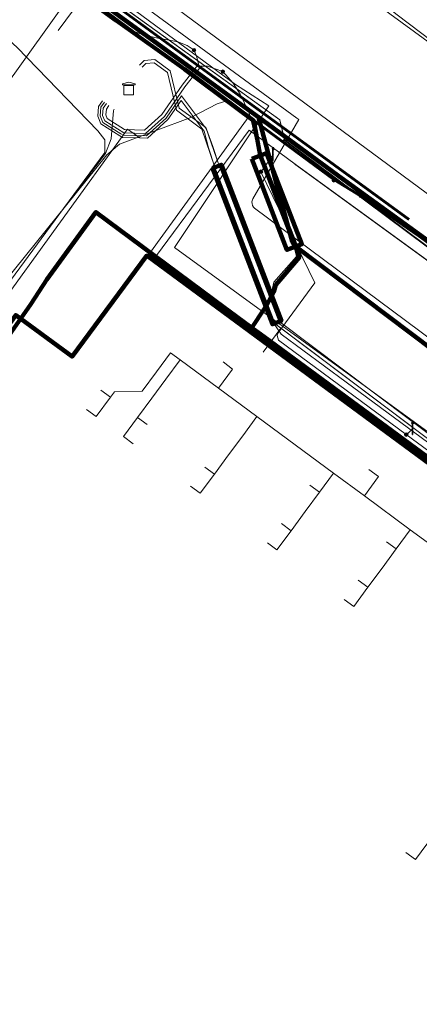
# Model space of a CAD drawing. Extents: x 152558 to 154479, y 462974 to 463683.
# Tile 582 of 638: x 154193 to 154218, y 463545 to 463607. Entities that reach past the tile are written whole.
import ezdxf
from ezdxf.lldxf.tags import DXFTag

# ---------------------------------------------------------------- set-up
doc = ezdxf.new("R2010")
doc.units = 0
doc.header["$LTSCALE"] = 0.2
doc.layers.get('0').update_dxf_attribs({"linetype": 'CONTINUOUS'})
for name, color, linetype, lineweight in [('B-RO-KL-DATA_COAXIAAL_17_ZIGGO BV-G', 90, 'KL-DATA-N', 18), ('B-RO-KL-DATA_COAXIAAL_7_ZIGGO BV-G', 90, 'KL-DATA-N', 18), ('B-RO-KL-DATA_DUCT_ZIGGO BV-G', 90, 'CONTINUOUS', 100), ('B-RO-KL-DATA_EUROFIBER NEDERLAND BV-G', 90, 'KL-DATA-N', 18), ('B-RO-KL-DATA_HULPSTUK_EUROFIBER NEDERLAND BV-S', 90, 'CONTINUOUS', 25), ('B-RO-KL-DATA_HULPSTUK_KPN BV-S', 90, 'CONTINUOUS', 25), ('B-RO-KL-DATA_HULPSTUK_REGGEFIBER OPERATOR BV-S', 90, 'CONTINUOUS', 25), ('B-RO-KL-DATA_KABELBED_KPN BV-G', 90, 'CONTINUOUS', 100), ('B-RO-KL-DATA_KABELBED_ZIGGO BV-G', 90, 'CONTINUOUS', 100), ('B-RO-KL-DATA_MANTELBUIS_110_ZIGGO BV-G', 90, 'CONTINUOUS', 100), ('B-RO-KL-DATA_MANTELBUIS_PVC_2_KPN BV-G', 90, 'CONTINUOUS', 100), ('B-RO-KL-DATA_REGGEFIBER OPERATOR BV-G', 90, 'KL-DATA-N', 18), ('B-RO-KL-DATA_STEDIN NETBEHEER BV-G', 90, 'KL-DATA-N', 18), ('B-RO-KL-ET_HS_50 KV_STEDIN NETBEHEER BV-G', 10, 'KL-HS-N', 18), ('B-RO-KL-ET_LS_230 V_GEMEENTE AMERSFOORT-G', 190, 'KL-LS-N', 18), ('B-RO-KL-ET_LS_400 V_STEDIN NETBEHEER BV-G', 190, 'KL-LS-N', 18), ('B-RO-KL-ET_LS_GEMEENTE AMERSFOORT-S', 190, 'CONTINUOUS', 25), ('B-RO-KL-ET_LS_HULPSTUK_GEMEENTE AMERSFOORT-S', 190, 'CONTINUOUS', 25), ('B-RO-KL-ET_LS_HULPSTUK_STEDIN NETBEHEER BV-S', 190, 'CONTINUOUS', 25), ('B-RO-KL-ET_LS_MANTELBUIS_PVC_110_STEDIN NETBEHEER BV-G', 190, 'CONTINUOUS', 100), ('B-RO-KL-ET_LS_MANTELBUIS_PVC_160_STEDIN NETBEHEER BV-G', 190, 'CONTINUOUS', 100), ('B-RO-KL-ET_MS_10 KV_STEDIN NETBEHEER BV-G', 130, 'KL-MS-N', 18), ('B-RO-KL-ET_MS_HULPSTUK_STEDIN NETBEHEER BV-S', 130, 'CONTINUOUS', 25), ('B-RO-KL-ET_MS_MANTELBUIS_PVC_160_STEDIN NETBEHEER BV-G', 130, 'CONTINUOUS', 100), ('B-RO-KL-GAS_HD_STAAL_219_8 BAR_STEDIN NETBEHEER BV-G', 30, 'KL-GAS-HD-N', 18), ('B-RO-KL-GAS_HD_STAAL_324_8 BAR_STEDIN NETBEHEER BV-G', 30, 'KL-GAS-HD-N', 18), ('B-RO-KL-GAS_LD_ASBESTCEMENT_292_0.1 BAR_STEDIN NETBEHEER BV-G', 50, 'KL-GAS-LD-N', 18), ('B-RO-KL-GAS_LD_PVC_200_0.1 BAR_STEDIN NETBEHEER BV-G', 50, 'KL-GAS-LD-N', 18), ('B-RO-KL-WATER_63_VITENS-G', 170, 'KL-WATER-N', 18)]:
    doc.layers.add(name, color=color, linetype=linetype, lineweight=lineweight)
doc.styles.add('NLCS-ISO', font='NLCS-ISO.ttf')
tags = doc.linetypes.add('KL-DATA-N', pattern='A,4,-1,[101,NLCS.SHX,S=0.5,R=0,X=0,Y=0],-1,4,-1,["D",Standard,S=1,R=0,X=-0.25,Y=-0.5],-1.5', length=12.5).pattern_tags.tags
tags[18] = DXFTag(74, 10)
tags = doc.linetypes.add('KL-GAS-HD-N', pattern='A,4,-1,[69,NLCS.SHX,S=0.5,R=0,X=0,Y=0],-1,4,-1,["H",Standard,S=1,R=0,X=0,Y=-0.5],-2', length=13).pattern_tags.tags
tags[18] = DXFTag(74, 10)
tags = doc.linetypes.add('KL-GAS-LD-N', pattern='A,4,-1,[69,NLCS.SHX,S=0.5,R=0,X=0,Y=0],-1,4,-1,["L",Standard,S=1,R=0,X=0.25,Y=-0.5],-2', length=13).pattern_tags.tags
tags[18] = DXFTag(74, 10)
tags = doc.linetypes.add('KL-HS-N', pattern='A,4,-1,[103,NLCS.SHX,S=0.75,R=0,X=0,Y=0],-1,4,-1,["H",Standard,S=1,R=0,X=0,Y=-0.5],-2', length=13).pattern_tags.tags
tags[18] = DXFTag(74, 10)
tags = doc.linetypes.add('KL-LS-N', pattern='A,4,-1,[103,NLCS.SHX,S=0.75,R=0,X=0,Y=0],-1,4,-1,["L",Standard,S=1,R=0,X=0,Y=-0.5],-2', length=13).pattern_tags.tags
tags[18] = DXFTag(74, 10)
tags = doc.linetypes.add('KL-MS-N', pattern='A,4,-1,[103,NLCS.SHX,S=0.75,R=0,X=0,Y=0],-1,4,-1,["M",Standard,S=1,R=0,X=0,Y=-0.5],-2', length=13).pattern_tags.tags
tags[18] = DXFTag(74, 10)
doc.linetypes.add('KL-WATER-N', pattern='A,7,-0.5,[168,NLCS.SHX,S=0.75,R=0,X=0.75,Y=0],-2', length=9.5)

# ---------------------------------------------------------------- blocks, each defined once
blk = doc.blocks.new('SKL-WTB_HULP_MOF-SO')
at = {"linetype": 'ByBlock', "lineweight": 18}
h = blk.add_hatch(color=0, dxfattribs=at)
h.dxf.hatch_style = 1
h.paths.add_polyline_path([(-0.5625, 0, 1), (0.5625, 0, 1)])
at = {"color": 0, "linetype": 'ByBlock', "lineweight": 18}
blk.add_circle((0, 0), 0.5625, dxfattribs=at)
at = {"color": 0, "linetype": 'ByBlock', "lineweight": 18, "style": 'NLCS-ISO', "flags": 1}
for tag, p in [('TYPE', (1.5, 0)), ('OMSCHRIJVING', (1.5, -3)), ('LABEL', (1.5, -1.5))]:
    blk.add_attdef(tag, p, '', height=1, dxfattribs=at)
blk = doc.blocks.new('SKL-WTB_HULP_TECHNISCH GEBOUW-SO')
at = {"color": 0, "linetype": 'ByBlock', "lineweight": 18}
for points in [[(-2, 1.5), (0, 2), (2, 1.5), (2, 1.18), (-2, 1.18)], [(-1.5, 1.02), (1.5, 1.02), (1.5, -2), (-1.5, -2)]]:
    blk.add_lwpolyline(points, close=True, dxfattribs=at)
at = {"color": 0, "linetype": 'ByBlock', "lineweight": 18, "style": 'NLCS-ISO', "flags": 1}
for tag, p in [('TYPE', (2.5, 0)), ('OMSCHRIJVING', (2.5, -3)), ('LABEL', (2.5, -1.5))]:
    blk.add_attdef(tag, p, '', height=1, dxfattribs=at)
blk = doc.blocks.new('SKL-WTB_HULP_OVERIG-SO')
at = {"color": 0, "linetype": 'ByBlock', "lineweight": 18}
for points in [[(-0.14, 0.14), (0.14, -0.14)], [(0.14, 0.14), (-0.14, -0.14)]]:
    blk.add_lwpolyline(points, dxfattribs=at)
at = {"color": 0, "linetype": 'ByBlock', "lineweight": 18, "style": 'NLCS-ISO', "flags": 1}
for tag, p in [('TYPE', (1.5, 0)), ('OMSCHRIJVING', (1.5, -3)), ('LABEL', (1.5, -1.5))]:
    blk.add_attdef(tag, p, '', height=1, dxfattribs=at)
blk = doc.blocks.new('SKL-ET_LS_MAST-SO')
for p, q in [((-0.05, 2.07), (0.05, 2.07)), ((-0.05, -2), (0.05, -2))]:
    blk.add_line(p, q)
for points in [[(-0.18, 1.76), (-0.22, 1.76), (-0.22, 1.84), (-0.18, 1.84), (-0.18, 1.79)], [(-0.18, 1.49), (-0.22, 1.49), (-0.22, 1.57), (-0.18, 1.57), (-0.18, 1.52)], [(-0.18, 1.79), (-0.05, 1.79)], [(-0.18, 1.76), (-0.05, 1.76)], [(-0.18, 1.52), (-0.05, 1.52)], [(-0.18, 1.49), (-0.05, 1.49)], [(-0.05, -2), (-0.05, 2.07)], [(0.05, -2), (0.05, 2.07)], [(0.18, 1.92), (0.05, 1.92)], [(0.18, 1.89), (0.05, 1.89)], [(0.18, 1.66), (0.05, 1.66)], [(0.18, 1.63), (0.05, 1.63)], [(0.18, 1.39), (0.05, 1.39)], [(0.18, 1.36), (0.05, 1.36)], [(0.18, 1.89), (0.22, 1.89), (0.22, 1.97), (0.18, 1.97), (0.18, 1.92)], [(0.18, 1.63), (0.22, 1.63), (0.22, 1.71), (0.18, 1.71), (0.18, 1.66)], [(0.18, 1.36), (0.22, 1.36), (0.22, 1.44), (0.18, 1.44), (0.18, 1.39)]]:
    blk.add_lwpolyline(points)

msp = doc.modelspace()

# ---------------------------------------------------------------- linework, layer by layer
at = {"layer": 'B-RO-KL-DATA_COAXIAAL_17_ZIGGO BV-G', "flags": 128}
for points in [[(154111.36, 463663.201), (154111.431, 463663.137), (154112.96, 463661.764), (154116.12, 463665.828), (154117.404, 463664.898), (154119.295, 463663.667), (154119.56, 463663.494), (154123.908, 463660.665), (154125.074, 463659.852), (154125.509, 463659.549), (154132.057, 463654.982), (154132.334, 463654.789), (154134.419, 463653.335), (154147.651, 463644.466), (154167.343, 463630.424), (154167.427, 463630.364), (154167.762, 463629.949), (154167.976, 463629.799), (154173.014, 463626.114), (154177.976, 463622.514), (154188.915, 463614.629), (154198.892, 463607.342), (154203.201, 463604.291), (154207.556, 463601.033), (154207.958, 463598.873), (154210.195, 463593.142), (154210.433, 463592.459), (154208.949, 463590.724), (154208.83, 463590.282), (154208.35, 463589.409), (154207.279, 463587.795), (154241.917, 463562.275), (154242.032, 463562.424), (154243.22, 463561.51), (154243.124, 463561.386), (154242.771, 463560.926)], [(154242.771, 463560.926), (154243.124, 463561.386), (154243.22, 463561.51), (154242.032, 463562.424), (154241.917, 463562.275), (154207.279, 463587.795), (154200.819, 463592.555), (154196.397, 463586.57), (154196.123, 463586.199), (154192.584, 463588.813), (154191.098, 463586.802), (154191.179, 463586.743)], [(154242.771, 463560.926), (154243.124, 463561.386), (154243.22, 463561.51), (154242.032, 463562.424), (154241.917, 463562.275), (154207.279, 463587.795), (154200.819, 463592.555), (154196.397, 463586.57), (154196.123, 463586.199), (154192.584, 463588.813), (154191.098, 463586.802), (154191.179, 463586.743)]]:
    msp.add_lwpolyline(points, dxfattribs=at)
at = {"layer": 'B-RO-KL-DATA_COAXIAAL_7_ZIGGO BV-G', "flags": 128}
for points in [[(154197.04, 463582.877), (154197.643, 463582.432), (154198.533, 463583.638), (154198.791, 463583.988), (154200.538, 463584.025), (154201.427, 463585.232), (154202.317, 463586.439), (154202.921, 463585.994), (154205.336, 463584.213), (154207.75, 463582.432), (154212.579, 463578.871), (154214.517, 463577.442), (154217.408, 463575.31), (154219.167, 463574.013), (154222.237, 463571.749), (154224.686, 463569.943), (154227.534, 463567.843), (154232.369, 463564.278), (154237.845, 463560.24), (154240.652, 463558.171), (154242.771, 463560.926)], [(154197.93, 463584.084), (154198.533, 463583.638), (154198.791, 463583.988), (154200.538, 463584.025), (154201.427, 463585.232), (154202.317, 463586.439), (154202.921, 463585.994), (154205.336, 463584.213), (154207.75, 463582.432), (154212.579, 463578.871), (154214.517, 463577.442), (154217.408, 463575.31), (154219.167, 463574.013), (154222.237, 463571.749), (154224.686, 463569.943), (154227.534, 463567.843), (154232.369, 463564.278), (154237.845, 463560.24), (154240.652, 463558.171), (154242.771, 463560.926)], [(154199.964, 463580.72), (154199.361, 463581.165), (154200.25, 463582.372), (154201.141, 463583.58), (154202.031, 463584.787), (154202.921, 463585.994), (154205.336, 463584.213), (154207.75, 463582.432), (154212.579, 463578.871), (154214.517, 463577.442), (154217.408, 463575.31), (154219.167, 463574.013), (154222.237, 463571.749), (154224.686, 463569.943), (154227.534, 463567.843), (154232.369, 463564.278), (154237.845, 463560.24), (154240.652, 463558.171), (154242.771, 463560.926)], [(154200.854, 463581.926), (154200.25, 463582.372), (154201.141, 463583.58), (154202.031, 463584.787), (154202.921, 463585.994), (154205.336, 463584.213), (154207.75, 463582.432), (154212.579, 463578.871), (154214.517, 463577.442), (154217.408, 463575.31), (154219.167, 463574.013), (154222.237, 463571.749), (154224.686, 463569.943), (154227.534, 463567.843), (154232.369, 463564.278), (154237.845, 463560.24), (154240.652, 463558.171), (154242.771, 463560.926)], [(154205.622, 463585.866), (154206.226, 463585.42), (154205.336, 463584.213), (154207.75, 463582.432), (154212.579, 463578.871), (154214.517, 463577.442), (154217.408, 463575.31), (154219.167, 463574.013), (154222.237, 463571.749), (154224.686, 463569.943), (154227.534, 463567.843), (154232.369, 463564.278), (154237.845, 463560.24), (154240.652, 463558.171), (154242.771, 463560.926)], [(154203.586, 463578.049), (154204.189, 463577.604), (154205.079, 463578.81), (154205.97, 463580.018), (154206.86, 463581.225), (154207.75, 463582.432), (154212.579, 463578.871), (154214.517, 463577.442), (154217.408, 463575.31), (154219.167, 463574.013), (154222.237, 463571.749), (154224.686, 463569.943), (154227.534, 463567.843), (154232.369, 463564.278), (154237.845, 463560.24), (154240.652, 463558.171), (154242.771, 463560.926)], [(154242.771, 463560.926), (154240.652, 463558.171), (154237.845, 463560.24), (154232.369, 463564.278), (154227.534, 463567.843), (154224.686, 463569.943), (154222.237, 463571.749), (154219.167, 463574.013), (154217.408, 463575.31), (154214.517, 463577.442), (154212.579, 463578.871), (154207.75, 463582.432), (154206.86, 463581.225), (154205.97, 463580.018), (154205.079, 463578.81), (154204.476, 463579.255)], [(154214.804, 463579.094), (154215.407, 463578.649), (154214.517, 463577.442), (154217.408, 463575.31), (154219.167, 463574.013), (154222.237, 463571.749), (154224.686, 463569.943), (154227.534, 463567.843), (154232.369, 463564.278), (154237.845, 463560.24), (154240.652, 463558.171), (154242.771, 463560.926)], [(154242.771, 463560.926), (154240.652, 463558.171), (154237.845, 463560.24), (154232.369, 463564.278), (154227.534, 463567.843), (154224.686, 463569.943), (154222.237, 463571.749), (154219.167, 463574.013), (154217.408, 463575.31), (154214.517, 463577.442), (154212.579, 463578.871), (154211.689, 463577.664), (154210.799, 463576.457), (154209.908, 463575.249), (154209.018, 463574.042), (154208.414, 463574.488)], [(154242.771, 463560.926), (154240.652, 463558.171), (154237.845, 463560.24), (154232.369, 463564.278), (154227.534, 463567.843), (154224.686, 463569.943), (154222.237, 463571.749), (154219.167, 463574.013), (154217.408, 463575.31), (154214.517, 463577.442), (154212.579, 463578.871), (154211.689, 463577.664), (154210.799, 463576.457), (154209.908, 463575.249), (154209.304, 463575.694)], [(154242.771, 463560.926), (154240.652, 463558.171), (154237.845, 463560.24), (154232.369, 463564.278), (154227.534, 463567.843), (154224.686, 463569.943), (154222.237, 463571.749), (154219.167, 463574.013), (154217.408, 463575.31), (154214.517, 463577.442), (154212.579, 463578.871), (154211.689, 463577.664), (154211.085, 463578.109)], [(154213.243, 463570.926), (154213.847, 463570.481), (154214.737, 463571.688), (154215.628, 463572.896), (154216.518, 463574.103), (154217.408, 463575.31), (154219.167, 463574.013), (154222.237, 463571.749), (154224.686, 463569.943), (154227.534, 463567.843), (154232.369, 463564.278), (154237.845, 463560.24), (154240.652, 463558.171), (154242.771, 463560.926)], [(154214.133, 463572.133), (154214.737, 463571.688), (154215.628, 463572.896), (154216.518, 463574.103), (154217.408, 463575.31), (154219.167, 463574.013), (154222.237, 463571.749), (154224.686, 463569.943), (154227.534, 463567.843), (154232.369, 463564.278), (154237.845, 463560.24), (154240.652, 463558.171), (154242.771, 463560.926)], [(154215.914, 463574.548), (154216.518, 463574.103), (154217.408, 463575.31), (154219.167, 463574.013), (154222.237, 463571.749), (154224.686, 463569.943), (154227.534, 463567.843), (154232.369, 463564.278), (154237.845, 463560.24), (154240.652, 463558.171), (154242.771, 463560.926)], [(154242.771, 463560.926), (154240.652, 463558.171), (154237.845, 463560.24), (154232.369, 463564.278), (154227.534, 463567.843), (154226.644, 463566.636), (154225.753, 463565.429), (154224.863, 463564.221), (154223.973, 463563.014), (154223.083, 463561.807), (154222.192, 463560.6), (154221.302, 463559.392), (154220.412, 463558.185), (154217.739, 463554.564), (154217.136, 463555.01)]]:
    msp.add_lwpolyline(points, dxfattribs=at)
at = {"layer": 'B-RO-KL-DATA_DUCT_ZIGGO BV-G', "flags": 128}
msp.add_lwpolyline([(154242.771, 463560.926), (154243.22, 463561.51), (154242.032, 463562.424), (154241.917, 463562.275), (154207.279, 463587.795), (154200.819, 463592.555), (154196.123, 463586.199), (154192.584, 463588.813), (154191.098, 463586.802), (154191.179, 463586.743)], dxfattribs=at)
msp.add_lwpolyline([(154242.771, 463560.926), (154243.22, 463561.51), (154242.032, 463562.424), (154241.917, 463562.275), (154207.279, 463587.795), (154200.819, 463592.555), (154196.123, 463586.199), (154192.584, 463588.813), (154191.098, 463586.802), (154191.179, 463586.743)], dxfattribs=at)
at = {"layer": 'B-RO-KL-DATA_EUROFIBER NEDERLAND BV-G', "flags": 128}
for points in [[(154387.4, 463504.4), (154387.5, 463504.4), (154382.7, 463508.4), (154380.9, 463508.7), (154377.6, 463506.3), (154355.8, 463478.9), (154350.1, 463476.9), (154350.5, 463477.3), (154336.2, 463489.6), (154331.7, 463495.4), (154327.9, 463498.7), (154321.7, 463503.6), (154280.1, 463546.4), (154274.9, 463550), (154263.4, 463559.6), (154209.5, 463599.8), (154209.2, 463601.1), (154160.7, 463636), (154142.8, 463648.5), (154125.553, 463660.463), (154123.861, 463657.959), (154121.5, 463656), (154129.1, 463648.8)], [(154125.551, 463660.464), (154142.782, 463648.49), (154160.69, 463635.979), (154209.193, 463601.09), (154209.49, 463599.861)], [(154240.912, 463562.306), (154241.446, 463563.03), (154235.882, 463567.137), (154206.558, 463588.777), (154201.44, 463592.554), (154207.266, 463600.44), (154210.159, 463598.303)], [(154387.444, 463504.362), (154387.46, 463504.39), (154382.7, 463508.4), (154380.9, 463508.7), (154377.61, 463506.27), (154355.8, 463478.9), (154352.83, 463474.11), (154352.42, 463473.84), (154351.76, 463473.94), (154351.41, 463474.23), (154350.62, 463477.33), (154336.2, 463489.6), (154331.7, 463495.4), (154327.9, 463498.7), (154321.7, 463503.6), (154280.1, 463546.4), (154274.9, 463550), (154263.4, 463559.6), (154210.16, 463598.3), (154207.27, 463600.44), (154201.44, 463592.55), (154206.56, 463588.78), (154235.88, 463567.14), (154241.45, 463563.03), (154240.91, 463562.31), (154238.387, 463559.25)], [(154350.102, 463476.9), (154350.5, 463477.3), (154336.2, 463489.6), (154331.7, 463495.4), (154327.9, 463498.7), (154321.7, 463503.6), (154280.1, 463546.4), (154274.9, 463550), (154263.4, 463559.6), (154209.483, 463599.839)], [(154352, 463427.9), (154352.3, 463427.2), (154345.9, 463423.5), (154341.4, 463430.9), (154337.9, 463437.8), (154334.7, 463442.8), (154331.1, 463449), (154330.5, 463454), (154350.6, 463477.3), (154336.3, 463489.6), (154331.7, 463495.5), (154327.9, 463498.8), (154326.4, 463500), (154321.7, 463503.6), (154280.1, 463546.5), (154275, 463550.1), (154263.5, 463559.6), (154209.491, 463599.831)], [(154210.152, 463598.314), (154263.4, 463559.6), (154274.9, 463550), (154280.1, 463546.4), (154321.7, 463503.6), (154327.9, 463498.7), (154331.7, 463495.4), (154336.2, 463489.6), (154350.62, 463477.326), (154351.413, 463474.233), (154351.761, 463473.943), (154352.42, 463473.84), (154352.827, 463474.113), (154355.8, 463478.9), (154377.611, 463506.267), (154380.9, 463508.7), (154382.7, 463508.4), (154387.462, 463504.387)]]:
    msp.add_lwpolyline(points, dxfattribs=at)
at = {"layer": 'B-RO-KL-DATA_KABELBED_KPN BV-G', "flags": 128}
for points in [[(154169.412, 463629.07), (154173.494, 463626.206), (154199.488, 463607.352), (154207.861, 463601.253)], [(154203.525, 463604.411), (154199.492, 463607.349)], [(154210.16, 463593.163), (154210.128, 463593.191), (154210.099, 463593.221), (154210.072, 463593.253), (154210.047, 463593.287), (154210.025, 463593.323), (154210.006, 463593.361), (154209.991, 463593.4), (154209.978, 463593.44), (154208.556, 463598.688), (154207.861, 463601.253)], [(154207.861, 463601.253), (154258.254, 463564.264), (154260.491, 463562.401), (154261.046, 463561.557), (154261.539, 463560.675), (154261.967, 463559.759), (154262.127, 463559.293), (154262.247, 463558.816), (154262.328, 463558.33), (154262.368, 463557.839), (154262.368, 463557.346), (154262.327, 463556.856), (154262.245, 463556.37), (154262.12, 463555.882), (154261.954, 463555.406), (154261.748, 463554.946), (154261.505, 463554.505), (154261.224, 463554.087), (154260.91, 463553.693), (154260.292, 463553.19), (154259.639, 463552.733)], [(154264.467, 463545.548), (154264.952, 463546.697), (154257.109, 463551.529), (154254.982, 463552.839), (154253.788, 463553.575), (154243.141, 463561.482), (154197.62, 463595.293), (154194.543, 463591.056), (154193.53, 463589.498), (154179.382, 463569.307), (154171.683, 463565.597), (154170.992, 463566.007), (154155.933, 463576.756)], [(154210.16, 463593.163), (154210.166, 463593.159), (154210.171, 463593.155), (154221.831, 463584.356), (154262.963, 463555.231), (154288.068, 463537.359)]]:
    msp.add_lwpolyline(points, dxfattribs=at)
at = {"layer": 'B-RO-KL-DATA_KABELBED_ZIGGO BV-G', "flags": 128}
for points in [[(154167.343, 463630.424), (154167.762, 463629.949), (154198.892, 463607.342), (154203.201, 463604.291), (154207.556, 463601.033), (154207.958, 463598.873), (154210.433, 463592.459), (154208.949, 463590.724), (154208.83, 463590.282), (154208.35, 463589.409), (154207.279, 463587.795)], [(154192.584, 463588.813), (154196.123, 463586.199), (154200.819, 463592.555), (154207.279, 463587.795)], [(154207.279, 463587.795), (154241.917, 463562.275)]]:
    msp.add_lwpolyline(points, dxfattribs=at)
at = {"layer": 'B-RO-KL-DATA_MANTELBUIS_110_ZIGGO BV-G', "flags": 128}
msp.add_lwpolyline([(154207.958, 463598.873), (154210.195, 463593.142)], dxfattribs=at)
at = {"layer": 'B-RO-KL-DATA_MANTELBUIS_PVC_2_KPN BV-G', "flags": 128}
msp.add_lwpolyline([(154203.525, 463604.411), (154199.492, 463607.349)], dxfattribs=at)
at = {"layer": 'B-RO-KL-DATA_REGGEFIBER OPERATOR BV-G', "flags": 128}
for points in [[(154111.283, 463662.884), (154114.147, 463667.102), (154119.56, 463663.634), (154125.249, 463659.635), (154134.269, 463653.36), (154146.026, 463645.418), (154169.014, 463628.966), (154196.318, 463609.362), (154207.276, 463601.329), (154206.933, 463600.871), (154201.06, 463592.779), (154201.299, 463592.553), (154208.28, 463587.537), (154242.719, 463562.202), (154243.446, 463561.667)], [(154186.894, 463596.204), (154196.318, 463609.362), (154169.014, 463628.966)], [(154189.353, 463587.8), (154198.313, 463598.903), (154199.117, 463599.564), (154203.603, 463601.245), (154205.262, 463602.111), (154205.934, 463602.313)], [(154205.934, 463602.313), (154207.276, 463601.329), (154206.933, 463600.871), (154201.06, 463592.779), (154201.299, 463592.553), (154202.952, 463591.358), (154216.483, 463581.483), (154242.719, 463562.202), (154243.446, 463561.667)]]:
    msp.add_lwpolyline(points, dxfattribs=at)
at = {"layer": 'B-RO-KL-DATA_STEDIN NETBEHEER BV-G', "flags": 128}
msp.add_lwpolyline([(154101.139, 463676), (154108.701, 463670.885), (154128.866, 463658.39), (154144.171, 463647.848), (154147.28, 463645.167), (154167.338, 463630.692), (154243.914, 463575.249), (154258.828, 463564.248)], dxfattribs=at)
at = {"layer": 'B-RO-KL-ET_HS_50 KV_STEDIN NETBEHEER BV-G', "flags": 128}
for points in [[(154217.296, 463594.791), (154199.435, 463607.811), (154174.743, 463625.703), (154138.431, 463650.906), (154122.512, 463662.046), (154101.448, 463676)], [(154217.325, 463594.831), (154199.464, 463607.851), (154174.772, 463625.744), (154138.46, 463650.947), (154122.54, 463662.087), (154101.539, 463676)], [(154217.354, 463594.871), (154199.493, 463607.891), (154174.801, 463625.785), (154138.489, 463650.988), (154122.568, 463662.128), (154101.629, 463676)]]:
    msp.add_lwpolyline(points, dxfattribs=at)
at = {"layer": 'B-RO-KL-ET_LS_230 V_GEMEENTE AMERSFOORT-G', "flags": 128}
for points in [[(154242.911, 463588.427), (154229.181, 463598.169), (154216.591, 463607.701), (154210.867, 463612.185)], [(154208.025, 463597.834), (154208.806, 463598.94), (154208.806, 463598.94)], [(154278.338, 463535.932), (154257.422, 463551.614), (154237.527, 463566.305), (154217.152, 463581.296), (154209.106, 463587.236), (154209.026, 463587.526), (154209.086, 463587.691), (154211.408, 463590.843), (154208.005, 463597.834)], [(154217.192, 463581.291), (154217.572, 463581.677), (154217.572, 463581.677)]]:
    msp.add_lwpolyline(points, dxfattribs=at)
at = {"layer": 'B-RO-KL-ET_LS_400 V_STEDIN NETBEHEER BV-G', "flags": 128}
for points in [[(154258.021, 463564.134), (154237.322, 463579.498), (154237.261, 463579.561), (154237.227, 463579.642), (154237.222, 463579.729), (154237.271, 463579.849), (154238.728, 463581.755), (154242.121, 463586.342), (154239.662, 463590.586), (154157.763, 463650.343), (154139.994, 463662.389), (154120.006, 463676)], [(154111.368, 463669.155), (154117.342, 463664.772), (154123.687, 463660.617), (154125.275, 463659.518), (154133.356, 463653.913), (154135.76, 463652.245), (154140.227, 463649.147), (154143.927, 463646.581), (154167.927, 463629.731), (154172.946, 463626.014), (154177.928, 463622.355), (154188.817, 463614.512), (154196.756, 463608.763), (154197.161, 463608.469), (154198.844, 463607.251), (154199.61, 463606.819), (154200.541, 463606.455), (154201.512, 463606.227), (154202.029, 463606.154), (154202.78, 463605.994), (154203.36, 463605.775), (154203.797, 463605.476)], [(154196.756, 463608.763), (154195.239, 463606.71)], [(154203.797, 463605.476), (154203.979, 463605.041), (154204.081, 463604.587), (154203.052, 463603.279), (154201.779, 463601.439), (154200.681, 463600.444), (154199.433, 463600.479), (154198.339, 463601.17), (154198.249, 463601.4), (154198.281, 463601.763), (154198.443, 463602.002)], [(154205.609, 463604.125), (154204.652, 463604.475), (154204.238, 463604.463), (154203.212, 463603.161), (154201.931, 463601.307), (154200.755, 463600.242), (154199.381, 463600.281), (154198.177, 463601.036), (154198.045, 463601.37), (154198.087, 463601.831), (154198.281, 463602.12)], [(154208.653, 463588.541), (154208.449, 463588.901), (154208.449, 463589.468), (154208.608, 463589.93), (154208.829, 463590.873), (154210.237, 463592.493), (154210.109, 463593.088), (154207.893, 463598.827), (154207.445, 463600.897), (154207.254, 463601.582), (154206.708, 463602.716), (154206.267, 463603.399), (154205.609, 463604.125)], [(154254.31, 463554.442), (154209.13, 463588.433), (154205.374, 463598.207), (154204.98, 463599.421), (154204.59, 463600.506), (154203.016, 463602.612), (154202.044, 463601.207), (154200.811, 463600.09), (154199.342, 463600.132), (154199.198, 463600.208), (154198.055, 463600.936), (154197.893, 463601.348), (154197.941, 463601.883), (154198.159, 463602.208)], [(154252.832, 463555.221), (154209.257, 463587.991), (154208.9, 463588.259), (154205.112, 463598.115), (154204.716, 463599.335), (154204.43, 463600.386), (154202.991, 463602.312), (154202.158, 463601.108), (154200.867, 463599.939), (154200.389, 463599.952), (154199.302, 463599.983), (154199.123, 463600.078), (154197.933, 463600.835), (154197.74, 463601.327), (154197.795, 463601.934), (154198.038, 463602.296)], [(154195.585, 463595.522), (154198.227, 463598.967), (154198.582, 463599.902), (154198.724, 463601.684), (154198.778, 463601.759)], [(154191.168, 463588.852), (154199.61, 463600.517), (154200.389, 463599.952)], [(154208.653, 463588.541), (154209.284, 463587.608), (154213.382, 463584.587), (154224.977, 463576.039), (154242.333, 463563.244), (154243.326, 463562.512), (154254.969, 463553.93), (154255.1, 463553.865), (154255.261, 463553.828)], [(154208.147, 463586.486), (154209.257, 463587.991)]]:
    msp.add_lwpolyline(points, dxfattribs=at)
at = {"layer": 'B-RO-KL-ET_LS_MANTELBUIS_PVC_110_STEDIN NETBEHEER BV-G', "flags": 128}
msp.add_lwpolyline([(154207.426, 463598.647), (154209.642, 463592.907), (154210.575, 463593.268), (154208.359, 463599.007), (154207.426, 463598.647)], dxfattribs=at)
at = {"layer": 'B-RO-KL-ET_LS_MANTELBUIS_PVC_160_STEDIN NETBEHEER BV-G', "flags": 128}
msp.add_lwpolyline([(154204.963, 463598.053), (154208.735, 463588.238), (154209.295, 463588.454), (154205.523, 463598.269), (154204.963, 463598.053)], dxfattribs=at)
at = {"layer": 'B-RO-KL-ET_MS_10 KV_STEDIN NETBEHEER BV-G', "flags": 128}
for points in [[(154212.595, 463597.285), (154167.309, 463630.652), (154147.249, 463645.128), (154144.14, 463647.808), (154128.838, 463658.349), (154108.674, 463670.843), (154101.05, 463676)], [(154214.306, 463596.301), (154212.623, 463597.327), (154167.338, 463630.692), (154147.28, 463645.167), (154144.171, 463647.848), (154128.866, 463658.39), (154108.701, 463670.885), (154101.139, 463676)], [(154219.294, 463592.905), (154214.333, 463596.343), (154212.651, 463597.369), (154167.367, 463630.732), (154147.311, 463645.206), (154144.202, 463647.888), (154128.894, 463658.431), (154108.728, 463670.927), (154101.228, 463676)], [(154200.534, 463604.407), (154200.761, 463604.633), (154201.282, 463604.688), (154202.125, 463604.066), (154202.687, 463601.703), (154204.298, 463600.502), (154205.112, 463598.115), (154208.9, 463588.259), (154254.048, 463554.292), (154254.311, 463551.914), (154251.728, 463548.909), (154206.609, 463532.728), (154197.727, 463529.711), (154193.172, 463528.081), (154182.654, 463524.373), (154179.706, 463523.382), (154170.172, 463519.815), (154158.46, 463515.711), (154144.587, 463510.671), (154143.042, 463510.617), (154142.125, 463510.929), (154141.623, 463512.396)], [(154209.856, 463524.937), (154209.57, 463525.671), (154207.482, 463531.549), (154206.888, 463532.534), (154251.89, 463548.673), (154254.601, 463551.824), (154254.31, 463554.442), (154209.13, 463588.433), (154205.374, 463598.207), (154204.532, 463600.607), (154202.863, 463601.829), (154202.302, 463604.183), (154201.338, 463604.895), (154200.671, 463604.824), (154200.368, 463604.527)], [(154212.595, 463597.285), (154214.279, 463596.259), (154219.236, 463592.825), (154242.57, 463575.061), (154262.747, 463560.029), (154275.385, 463549.601), (154277.806, 463548.171), (154325.973, 463500), (154331.744, 463495.454), (154336.505, 463490.185)], [(154214.306, 463596.301), (154219.265, 463592.865), (154242.6, 463575.101), (154262.778, 463560.068), (154275.414, 463549.642), (154277.837, 463548.211), (154326.043, 463500), (154331.78, 463495.489), (154336.634, 463490.338), (154339.037, 463488.3)]]:
    msp.add_lwpolyline(points, dxfattribs=at)
at = {"layer": 'B-RO-KL-ET_MS_MANTELBUIS_PVC_160_STEDIN NETBEHEER BV-G', "flags": 128}
msp.add_lwpolyline([(154204.963, 463598.053), (154208.735, 463588.238), (154209.295, 463588.454), (154205.523, 463598.269), (154204.963, 463598.053)], dxfattribs=at)
at = {"layer": 'B-RO-KL-GAS_HD_STAAL_219_8 BAR_STEDIN NETBEHEER BV-G', "flags": 128}
msp.add_lwpolyline([(154210.275, 463601.19), (154210.384, 463601.11), (154207.496, 463596.12), (154207.446, 463595.936), (154207.454, 463595.823), (154207.485, 463595.711), (154207.539, 463595.61), (154207.604, 463595.534), (154227.599, 463580.672), (154248.436, 463565.402), (154265.402, 463553.117), (154293.623, 463532.206), (154301.948, 463525.956), (154313.793, 463517.027), (154326.414, 463507.358), (154335.562, 463498.807), (154347.237, 463488.193), (154357.617, 463479.56)], dxfattribs=at)
at = {"layer": 'B-RO-KL-GAS_HD_STAAL_324_8 BAR_STEDIN NETBEHEER BV-G', "flags": 128}
msp.add_lwpolyline([(154104.859, 463676), (154109.866, 463672.632), (154148.55, 463646.643), (154174.4, 463627.465), (154210.275, 463601.19)], dxfattribs=at)
at = {"layer": 'B-RO-KL-GAS_LD_ASBESTCEMENT_292_0.1 BAR_STEDIN NETBEHEER BV-G', "flags": 128}
msp.add_lwpolyline([(154183.347, 463622.402), (154250.065, 463573.122)], dxfattribs=at)
at = {"layer": 'B-RO-KL-GAS_LD_PVC_200_0.1 BAR_STEDIN NETBEHEER BV-G', "flags": 128}
for points in [[(154102.856, 463676), (154116.675, 463666.86), (154124.672, 463661.318), (154125.907, 463660.462), (154133.51, 463655.193), (154169.08, 463630.516), (154175.649, 463625.955), (154206.417, 463603.324)], [(154206.417, 463603.324), (154208.514, 463601.968), (154202.559, 463593.057), (154243.101, 463563.575), (154255.916, 463553.937), (154265.914, 463546.271)]]:
    msp.add_lwpolyline(points, dxfattribs=at)
at = {"layer": 'B-RO-KL-WATER_63_VITENS-G', "flags": 128}
msp.add_lwpolyline([(154171.798, 463627.799), (154171.773, 463627.858), (154172.043, 463628.233), (154173.594, 463626.891), (154177.264, 463624.117), (154177.782, 463623.23), (154179.986, 463618.056), (154182.421, 463615.104), (154185.96, 463611.794), (154192.679, 463605.65), (154197.754, 463600.394), (154198.182, 463599.831), (154198.182, 463599.039), (154195.585, 463595.522), (154190.884, 463589.153)], dxfattribs=at)

# ---------------------------------------------------------------- block references
at = {"layer": 'B-RO-KL-DATA_HULPSTUK_EUROFIBER NEDERLAND BV-S', "xscale": 0.2, "yscale": 0.2, "zscale": 0.2}
for p in [(154209.465, 463599.831), (154209.49, 463599.86), (154210.162, 463598.3)]:
    msp.add_blockref('SKL-WTB_HULP_OVERIG-SO', p, dxfattribs=at)
at = {"layer": 'B-RO-KL-DATA_HULPSTUK_KPN BV-S', "xscale": 0.2, "yscale": 0.2, "zscale": 0.2}
for name, p in [('SKL-WTB_HULP_OVERIG-SO', (154207.861, 463601.253)), ('SKL-WTB_HULP_OVERIG-SO', (154207.861, 463601.253)), ('SKL-WTB_HULP_OVERIG-SO', (154207.861, 463601.253)), ('SKL-WTB_HULP_MOF-SO', (154210.16, 463593.16)), ('SKL-WTB_HULP_MOF-SO', (154210.16, 463593.16)), ('SKL-WTB_HULP_OVERIG-SO', (154210.16, 463593.163)), ('SKL-WTB_HULP_OVERIG-SO', (154210.16, 463593.163))]:
    msp.add_blockref(name, p, dxfattribs=at)
at = {"layer": 'B-RO-KL-DATA_HULPSTUK_REGGEFIBER OPERATOR BV-S', "xscale": 0.2, "yscale": 0.2, "zscale": 0.2}
msp.add_blockref('SKL-WTB_HULP_OVERIG-SO', (154205.934, 463602.313), dxfattribs=at)
at = {"layer": 'B-RO-KL-ET_LS_GEMEENTE AMERSFOORT-S', "xscale": 0.2, "yscale": 0.2, "zscale": 0.2}
for p in [(154208.776, 463598.941), (154217.548, 463581.703)]:
    msp.add_blockref('SKL-ET_LS_MAST-SO', p, dxfattribs=at)
at = {"layer": 'B-RO-KL-ET_LS_HULPSTUK_GEMEENTE AMERSFOORT-S', "xscale": 0.2, "yscale": 0.2, "zscale": 0.2}
for p in [(154208.005, 463597.834), (154217.152, 463581.296)]:
    msp.add_blockref('SKL-WTB_HULP_MOF-SO', p, dxfattribs=at)
at = {"layer": 'B-RO-KL-ET_LS_HULPSTUK_STEDIN NETBEHEER BV-S', "xscale": 0.2, "yscale": 0.2, "zscale": 0.2}
for p in [(154203.797, 463605.476), (154205.609, 463604.125), (154208.653, 463588.541)]:
    msp.add_blockref('SKL-WTB_HULP_MOF-SO', p, dxfattribs=at)
at = {"layer": 'B-RO-KL-ET_MS_HULPSTUK_STEDIN NETBEHEER BV-S', "xscale": 0.2, "yscale": 0.2, "zscale": 0.2}
for name, p in [('SKL-WTB_HULP_TECHNISCH GEBOUW-SO', (154199.688, 463603.059)), ('SKL-WTB_HULP_MOF-SO', (154212.595, 463597.285)), ('SKL-WTB_HULP_MOF-SO', (154214.306, 463596.301))]:
    msp.add_blockref(name, p, dxfattribs=at)

doc.saveas('drawing.dxf')
